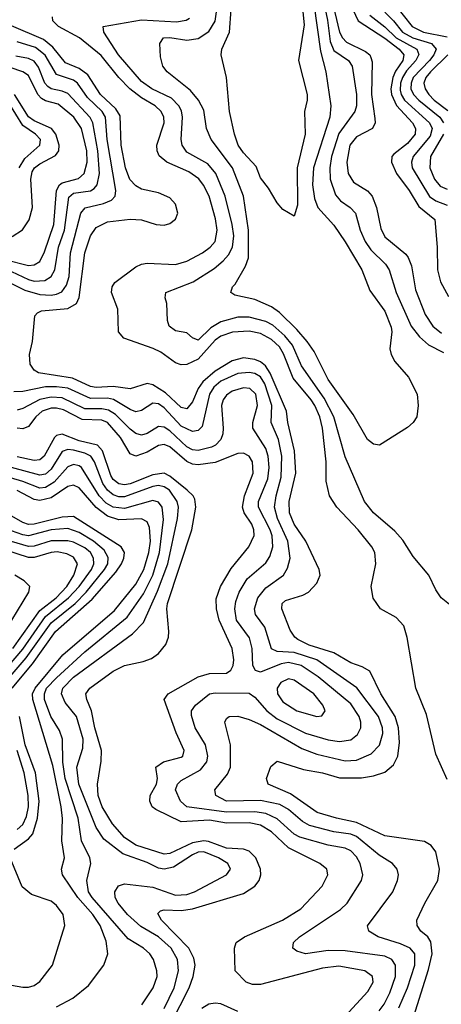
# Model space of a CAD drawing. Header units: inches. Extents: x 501365 to 657855, y 482276 to 547543.
# Tile 556 of 656: x 586939 to 588430, y 511052 to 514534. Entities that reach past the tile are written whole.
import ezdxf

# ---------------------------------------------------------------- set-up
doc = ezdxf.new("R2010")
doc.units = ezdxf.units.IN
doc.header["$MEASUREMENT"] = 0
doc.layers.add('A5581', color=7, linetype='Continuous')

msp = doc.modelspace()

# ---------------------------------------------------------------- linework, layer by layer
at = {"layer": 'A5581', "color": 5}
for points, elevation in [([(587994.3, 514690), (588027.2, 514532.8), (588037.3, 514457.3), (588050, 514425.7), (588101.8, 514390), (588114.5, 514370), (588130.1, 514270), (588129.6, 514230), (588123.6, 514210), (588068, 514132), (588041.8, 514050), (588035.7, 514010), (588036.6, 513970), (588055.4, 513915.4), (588073.3, 513893.3), (588107.3, 513870), (588126.3, 513850), (588142.6, 513790), (588161, 513750), (588180.5, 513720.5), (588232.1, 513670), (588245.4, 513650), (588270.6, 513570), (588323.4, 513450), (588352.3, 513412.3), (588384.6, 513384.6), (588437.1, 513357.2)], 2160), ([(588036.7, 514630), (588070.3, 514490.3), (588080.1, 514470), (588094.8, 514454.8), (588162, 514422), (588176.6, 514410), (588180.7, 514400.7), (588184.9, 514384.9), (588183.5, 514270), (588195, 514185), (588195.4, 514170), (588186.1, 514150), (588130, 514119.8), (588106.1, 514090), (588095.6, 514030), (588100.3, 513990), (588119.6, 513959.6), (588169.4, 513929.4), (588184.9, 513910), (588200.7, 513870), (588215.8, 513795.8), (588230, 513766.7), (588304.6, 513704.6), (588313, 513693), (588324.3, 513664.3), (588339, 513579), (588372.2, 513492.2), (588400.3, 513450), (588430, 513425.3)], 2180), ([(587979.1, 514590), (588002.6, 514422.6), (588021, 514350), (588039.4, 514230), (588035.5, 514190), (587977.5, 514010), (587973.9, 513950), (587981.8, 513901.8), (587993, 513870), (588050, 513807.7), (588090, 513748.8), (588148.6, 513650), (588177, 513577), (588230, 513503.9), (588253, 513447), (588255.3, 513430), (588247.8, 513370), (588252.6, 513350), (588265.8, 513325.7), (588314.3, 513270), (588344.9, 513210), (588347.7, 513170), (588343, 513130), (588330.7, 513110), (588310, 513092.3), (588211.1, 513028.9), (588190, 513032.8), (588168.9, 513050), (588117.7, 513137.7), (588030, 513261.6), (587980.2, 513360.2), (587956.1, 513396.1), (587918.7, 513438.7), (587858.2, 513498.2), (587830, 513519.2), (587770, 513544.3), (587700.1, 513560.1), (587685.6, 513570), (587691.3, 513590), (587701.2, 513598.8), (587738, 513662), (587747.8, 513692.2), (587748.1, 513790), (587729.9, 513910), (587691.9, 514010), (587615.7, 514110), (587599.4, 514150), (587590, 514214.5), (587571.6, 514250), (587543.4, 514283.4), (587461, 514350), (587445.8, 514370), (587437, 514403), (587434.6, 514450), (587447.6, 514470), (587470, 514471.1), (587530, 514461.8), (587570, 514468.4), (587607.4, 514492.6), (587630.6, 514529.4), (587635.9, 514570)], 2140), ([(587935.3, 514610), (587944.4, 514515.6), (587925.5, 514390), (587955, 514270), (587955.8, 514250), (587946.5, 514210), (587948.2, 514130), (587920.7, 514010), (587921.6, 513878.4), (587910, 513839.3), (587870, 513862.7), (587850, 513886), (587818.5, 513938.5), (587790, 513974.5), (587775, 514015), (587730, 514062.9), (587711.5, 514090), (587698.8, 514130), (587680.5, 514210), (587669.8, 514330), (587651.1, 514410), (587653.8, 514430), (587681.1, 514490), (587686.7, 514570)], 2120), ([(588201.7, 514590), (588260.7, 514530), (588292.7, 514490), (588329.3, 514470), (588395.4, 514450), (588411.7, 514430), (588403.7, 514410), (588388.4, 514390), (588330.7, 514330), (588323.1, 514310), (588322.6, 514290), (588331.5, 514270), (588350.6, 514250), (588424.1, 514190), (588437.3, 514170)], 2260), ([(588263.4, 514590), (588326.3, 514510), (588366.7, 514490), (588450, 514473.2)], 2280), ([(588450, 511847.3), (588410, 511937), (588377.1, 512077.1), (588339.5, 512170), (588309, 512349), (588296.9, 512390), (588270, 512420.5), (588215.1, 512450), (588188.8, 512488.8), (588181.8, 512530), (588198.3, 512610), (588194.5, 512650), (588183.6, 512670), (588135.9, 512730), (588059.9, 512810), (588034.8, 512850), (588022.2, 512902.2), (588023, 512970), (588009.9, 513090.1), (588000, 513130), (587983.2, 513170), (587970, 513189.6), (587906.6, 513266.6), (587872.2, 513352.2), (587857.5, 513377.5), (587830, 513403.5), (587790, 513424), (587750, 513433), (587691.1, 513428.9), (587650, 513415.2), (587630, 513401.2), (587570, 513333.7), (587530, 513314.9), (587510, 513313.4), (587490, 513320.4), (587437.9, 513357.9), (587411.2, 513371.2), (587307.8, 513407.8), (587289, 513430), (587285.8, 513510), (587263.9, 513570), (587266, 513590), (587275.1, 513604.9), (587350, 513660.1), (587370, 513670.1), (587390, 513672.8), (587490, 513668.1), (587530, 513679.9), (587585.5, 513710), (587612.9, 513730), (587630.3, 513750), (587637.5, 513790), (587631.3, 513830), (587609.1, 513910), (587589.5, 513949.5), (587572, 513972), (587536.8, 513996.8), (587459.9, 514030), (587432.9, 514052.9), (587425.3, 514070), (587424.1, 514090), (587450.3, 514170), (587449.1, 514190), (587439.9, 514210), (587418.2, 514230), (587370, 514258.4), (587328.2, 514290), (587290, 514329.6), (587227.5, 514407.5), (587150.2, 514470.2), (587076.3, 514510), (587056.2, 514530), (587055.4, 514544.6)], 2180), ([(588117.1, 514570), (588135.5, 514530), (588230, 514468.7), (588281.1, 514430), (588296.7, 514410), (588293.3, 514390), (588267.7, 514352.3), (588258.2, 514330), (588251.3, 514290), (588253.3, 514270), (588271.3, 514231.3), (588327.6, 514170), (588338.8, 514150), (588337.8, 514130), (588310, 514096.5), (588261.8, 514058.2), (588255, 514050), (588254.2, 514030), (588271.3, 513990), (588315.8, 513930), (588350, 513873.7), (588407.2, 513827.2), (588415.4, 513730), (588416.3, 513650), (588427.3, 513607.3), (588454.9, 513554.9)], 2220), ([(588177.2, 514550), (588230, 514508.6), (588270, 514470), (588343.5, 514430), (588350.7, 514410.7), (588340.2, 514390), (588306.9, 514353.1), (588292.9, 514330), (588285.7, 514310), (588284.5, 514284.5), (588287.3, 514270), (588299.2, 514250), (588388.5, 514170), (588397.9, 514150), (588390, 514122.6), (588330.7, 514050), (588324.5, 514030), (588327.3, 514010), (588388.5, 513908.5), (588410, 513893.9), (588450, 513878.3)], 2240), ([(588332.7, 511010), (588385, 511175), (588397.7, 511230), (588393, 511273), (588382.6, 511290), (588357.5, 511310), (588344.5, 511330), (588343.7, 511350), (588371.8, 511410), (588417.9, 511490), (588423.1, 511530), (588410, 511590.8), (588393.4, 511613.4), (588370, 511627.5), (588230, 511647.5), (588130, 511695.2), (588059.3, 511710), (587990.7, 511730.7), (587896.1, 511796.1), (587818, 511830), (587812, 511850), (587827.1, 511892.9), (587850, 511911.9), (587942.4, 511882.4), (588010, 511870.4), (588070, 511853.3), (588147.3, 511852.7), (588190, 511859.7), (588230, 511873.3), (588261.3, 511898.7), (588275.6, 511930), (588282.2, 511977.8), (588278.7, 512030), (588266.4, 512070), (588216, 512150), (588177.5, 512230), (588150, 512245.9), (588110, 512259.5), (588050, 512295.5), (587962.1, 512322.1), (587922.5, 512342.5), (587912.2, 512350), (587895.6, 512375.6), (587866.2, 512450), (587867.1, 512470), (587879.4, 512480.6), (587940.7, 512499.3), (587960.8, 512510), (587990, 512541.3), (588001.4, 512570), (587997.5, 512590), (587950.3, 512690), (587909.4, 512750), (587892.8, 512790), (587892, 512830), (587915.2, 512930), (587911.3, 513010), (587887.6, 513110), (587882.6, 513150), (587824.5, 513284.5), (587807.7, 513310), (587790, 513324.5), (587770, 513332.7), (587730, 513338.2), (587690, 513328.3), (587630, 513291.4), (587586.4, 513253.6), (587570.5, 513230), (587550, 513182.7), (587530, 513158.3), (587510, 513162.6), (587454.5, 513214.5), (587410, 513243.3), (587390, 513247.3), (587330, 513228.4), (587270, 513237.2), (587210, 513233.2), (587190, 513237.5), (587126, 513266), (587005.6, 513285.6), (586990, 513294.4), (586976.1, 513316.1), (586973.8, 513350), (586984.2, 513395.8), (586993.3, 513486.7), (587002.4, 513497.6), (587015.9, 513504.1), (587110, 513512.6), (587139.7, 513530), (587150, 513552), (587170, 513710.2), (587190, 513769.4), (587210, 513799.2), (587250, 513819.1), (587330, 513829), (587370, 513826.8), (587422, 513810), (587450, 513807.7), (587470, 513813.7), (587490, 513828.9), (587498.2, 513850), (587490, 513882.3), (587470, 513904.2), (587430, 513921.9), (587370, 513935.4), (587350, 513946.3), (587328.9, 513968.9), (587313.2, 514010), (587297.6, 514090), (587294, 514194), (587279.2, 514219.2), (587224.9, 514270), (587179.6, 514339.6), (587150, 514361.7), (587101.6, 514381.6), (587056.6, 514436.6), (587023.7, 514463.7), (586910, 514513.2)], 2220), ([(588470, 512456), (588429.6, 512490), (588410, 512517.2), (588385.3, 512570), (588330, 512635.4), (588293.4, 512693.4), (588265, 512725), (588190, 512790.7), (588158.1, 512830), (588090, 512988.6), (588049.7, 513130), (588015.3, 513195.3), (587935.6, 513310), (587903.7, 513383.7), (587876.7, 513416.7), (587833.6, 513453.6), (587810, 513467.1), (587750, 513481.8), (587710, 513481.8), (587650, 513465.3), (587615.5, 513444.5), (587570, 513401.3), (587550, 513409), (587530, 513427.1), (587490, 513434.4), (587468.1, 513450), (587461.8, 513470), (587459.8, 513530), (587453.6, 513550), (587456.3, 513570), (587553.1, 513606.9), (587626.2, 513653.8), (587659, 513681), (587677.5, 513702.5), (587692, 513730), (587696.8, 513770), (587690.4, 513810.4), (587665.4, 513910), (587632.1, 513990), (587604.2, 514024.2), (587530, 514066.2), (587513.3, 514090), (587510.6, 514110.6), (587515, 514190), (587511.4, 514211.4), (587502.3, 514230), (587476.4, 514256.4), (587406.7, 514290), (587370, 514316.3), (587288.5, 514410), (587237.3, 514490), (587234, 514510), (587370, 514534.4), (587493.4, 514526.6), (587527.7, 514532.3), (587539.9, 514540.1)], 2160), ([(586910, 513601), (586957.8, 513577.8), (587010, 513562.9), (587050, 513560.5), (587070, 513563.6), (587087.7, 513572.3), (587104.3, 513595.7), (587114.4, 513625.6), (587118.9, 513710), (587155.6, 513850), (587171.2, 513868.8), (587235.9, 513884.1), (587264, 513896), (587276.9, 513910), (587279.2, 513930), (587248.7, 514110), (587242.6, 514190), (587230.5, 514210), (587178.9, 514258.9), (587143.9, 514310), (587130, 514320.8), (587070, 514340.1), (587029.4, 514409.4), (586995.4, 514435.4), (586930, 514456.2)], 2240), ([(586910, 513644.1), (586970, 513614.9), (586990.2, 513609.8), (587027.6, 513612.4), (587050, 513625.7), (587063.6, 513650), (587076.7, 513730), (587097.3, 513790), (587113.3, 513906.7), (587130, 513920.5), (587190, 513928.5), (587202.5, 513937.4), (587212.7, 513950), (587221.2, 513990), (587215.2, 514070), (587197.9, 514170), (587188.7, 514188.7), (587110, 514272.7), (587090, 514281.6), (587050, 514289.5), (587038.5, 514298.5), (587028.5, 514310), (587006.3, 514366.3), (586990, 514387.9), (586970, 514397), (586925.4, 514405.4)], 2260), ([(588452.9, 514410), (588391.7, 514350), (588375.4, 514330), (588368.4, 514310), (588372.4, 514290), (588385.4, 514270), (588404.3, 514250), (588453.3, 514213.3)], 2280), ([(586886.2, 513686.2), (586970, 513665.4), (586990, 513666.8), (587010, 513679.4), (587026.9, 513713.1), (587059.6, 513810), (587069.4, 513930.6), (587080.4, 513950), (587090, 513957.5), (587146.9, 513973.1), (587166.8, 513990), (587177.8, 514030), (587177.2, 514070), (587157.9, 514150), (587130.8, 514190), (587075.7, 514235.7), (587030, 514247.6), (587016.1, 514256.1), (587003.4, 514270), (586970, 514336.6), (586950.5, 514350.5), (586905.5, 514365.5)], 2280), ([(586913, 513767), (586949.4, 513790.6), (586973.3, 513826.7), (586984.6, 513870), (586979, 513970), (586983.9, 513996.1), (586991.4, 514010), (587010, 514024.9), (587066.4, 514053.6), (587077.6, 514070), (587079.4, 514090), (587066.7, 514130), (587052.2, 514150), (586990, 514177.1), (586970.5, 514190.5), (586920.7, 514270)], 2320), ([(586937.4, 514010), (586957, 514043), (587010.4, 514090), (587012.8, 514110), (586995.3, 514130), (586950, 514160.5), (586900.5, 514240.5)], 2340), ([(588437, 514130), (588391.5, 514050), (588389.2, 514010), (588405.1, 513970), (588426.1, 513946.1), (588450, 513934.9)], 2260), ([(588280.1, 511039.9), (588310.2, 511110), (588335.6, 511190), (588336.6, 511230), (588319.9, 511250), (588285.4, 511265.4), (588206.9, 511290), (588173.5, 511310), (588168.9, 511328.9), (588257.9, 511450), (588274.9, 511490), (588278.3, 511510), (588274.2, 511530), (588256.8, 511550), (588210, 511579.2), (588130, 511645.2), (588110, 511653.1), (588050, 511662), (587964.1, 511684.1), (587938.8, 511698.8), (587890, 511740.7), (587858.4, 511758.4), (587790, 511773.1), (587670, 511770), (587632.3, 511790), (587629.1, 511810.9), (587674.4, 511865.6), (587684.1, 511890), (587685, 511970), (587665, 512050), (587670, 512062.4), (587679.5, 512070), (587710, 512070.6), (587750, 512059.4), (587790, 512041.3), (587936.9, 511956.9), (587990, 511936.8), (588090, 511913.3), (588130, 511914.8), (588181.9, 511938.1), (588211.6, 511968.4), (588222.7, 512010), (588221.7, 512030), (588208.3, 512070), (588131.7, 512171.7), (587989.4, 512270), (587910, 512295.6), (587850, 512300.1), (587830, 512309.4), (587805.5, 512385.5), (587773.1, 512430), (587769, 512450), (587781.5, 512490), (587810, 512525.1), (587871.6, 512570), (587886.1, 512593.9), (587894.9, 512630), (587887.1, 512690), (587850.2, 512770), (587839.7, 512810), (587845.4, 512850), (587864.2, 512915.8), (587866, 512990), (587853.8, 513050), (587828.1, 513110), (587830.4, 513170), (587806.2, 513246.2), (587790, 513270.8), (587770, 513282.9), (587750, 513287), (587710, 513282.4), (587650, 513255.3), (587625.6, 513234.4), (587610.6, 513210), (587584.4, 513095.6), (587570, 513080.9), (587550, 513077.7), (587510, 513096.9), (587450, 513161.5), (587430, 513175.3), (587410, 513177.5), (587370, 513151.8), (587350, 513147.9), (587330, 513155.4), (587271.4, 513191.4), (587250, 513195.3), (587190, 513194.2), (587110, 513230.7), (587070, 513236.3), (587030, 513235.3), (586950, 513219.8), (586918.3, 513218.3)], 2240), ([(588210, 511028.8), (588227.3, 511052.7), (588247.6, 511092.4), (588267.7, 511150), (588268.3, 511190), (588255.4, 511210), (588230, 511221.6), (588090, 511240.9), (588030, 511241.9), (587950, 511230.6), (587919.3, 511239.3), (587905.1, 511250), (587907.6, 511270), (587927.9, 511290), (588073, 511387), (588096.9, 511410), (588148.2, 511490), (588152.6, 511510), (588143.4, 511550), (588130, 511573.9), (588110, 511594.2), (588090, 511603.7), (588030, 511614.1), (587930, 511642.6), (587910, 511653.9), (587850, 511708.1), (587810, 511726.7), (587770, 511733.1), (587670, 511731.9), (587530, 511749.9), (587507.9, 511770), (587490.5, 511810), (587496.9, 511830), (587510, 511843.9), (587578.5, 511881.5), (587600.5, 511910), (587604.4, 511930), (587596.3, 511970), (587559.9, 512030), (587546.3, 512073.7), (587547.1, 512090), (587561, 512110), (587610.3, 512149.7), (587630, 512153.9), (587750, 512152), (587770, 512138.4), (587812.8, 512090), (587850, 512062.1), (587950, 512011.3), (588030, 511987.5), (588070, 511981.9), (588110, 511987.8), (588134, 512006), (588145, 512030), (588145.1, 512050), (588138.8, 512070), (588110, 512114), (587994, 512210), (587933.8, 512250), (587890, 512260.7), (587863.9, 512256.1), (587790, 512226.7), (587772.5, 512232.5), (587763, 512250), (587761.4, 512310), (587751.5, 512348.5), (587706.2, 512410), (587700.2, 512450), (587703.6, 512476.4), (587715, 512510), (587743.8, 512556.2), (587810, 512613.2), (587824, 512636), (587833.6, 512670), (587831.4, 512708.6), (587825, 512730), (587783.2, 512810), (587783.1, 512830), (587816.5, 512910), (587821.5, 512950), (587817.9, 512990), (587810, 513018.1), (587763.4, 513090), (587764, 513110), (587780.5, 513170), (587774.5, 513210), (587752.6, 513230), (587730, 513232.3), (587690, 513219.9), (587670, 513206), (587658.7, 513190), (587652.7, 513170), (587658.9, 513090), (587657.7, 513070), (587650.1, 513050), (587631.7, 513030), (587617.3, 513022.7), (587570, 513010.8), (587550, 513013.4), (587530, 513023.8), (587470, 513079.8), (587450, 513092.7), (587430, 513095.6), (587390, 513071.1), (587370, 513064.3), (587350, 513070.3), (587330, 513085.6), (587278.4, 513138.4), (587253.6, 513153.6), (587230, 513157.9), (587170, 513158), (587090, 513196.4), (587050, 513198.9), (587010, 513191.4), (586950, 513159.1), (586930, 513153.6)], 2260), ([(588090.2, 511009.8), (588170, 511096.6), (588188.6, 511130), (588186.8, 511150), (588159.7, 511170), (588067.1, 511187.1), (588010, 511179.5), (587790, 511122.1), (587761.8, 511121.8), (587739.7, 511130), (587701.2, 511170), (587698.9, 511250), (587704.8, 511270), (587733.5, 511290), (587868.2, 511350), (587933.7, 511390), (588009.1, 511470), (588028.2, 511510), (588024.5, 511530), (587999.8, 511550), (587890, 511605.4), (587830, 511662.4), (587790, 511684.9), (587750, 511693.5), (587670, 511692.9), (587610, 511703.2), (587510, 511697.6), (587420.6, 511740.6), (587407.2, 511750), (587399.1, 511770), (587401.1, 511790), (587422.4, 511830), (587426.9, 511850), (587420.7, 511890), (587448.2, 511910), (587510, 511926), (587515.7, 511930), (587521.1, 511950), (587492.5, 512012.5), (587450, 512130.2), (587464.1, 512150), (587570, 512210.4), (587610, 512222), (587670, 512223.3), (587686, 512234), (587694.2, 512250), (587696.7, 512270), (587690.7, 512310), (587644.6, 512410), (587635.5, 512450), (587634.1, 512485.9), (587649.5, 512530), (587686.6, 512593.4), (587749.9, 512670.1), (587768, 512710), (587767.4, 512730), (587759.7, 512750), (587732.9, 512790), (587727, 512810), (587733.7, 512850), (587764.7, 512930), (587762, 512970), (587750, 512991), (587730, 513001.2), (587710, 512999.7), (587630, 512968.6), (587570, 512959.7), (587550, 512962), (587530, 512971.2), (587470, 513023.6), (587450, 513032), (587430, 513028.5), (587390, 513004.2), (587350, 512990.6), (587330, 512999), (587296, 513056), (587249.3, 513109.3), (587230, 513118.2), (587160.1, 513120.1), (587094.6, 513154.6), (587070, 513160.6), (587050, 513160.2), (587019.2, 513150), (586996.1, 513130), (586970, 513096), (586950, 513087.4), (586930, 513089.4)], 2280), ([(587474.5, 510985.5), (587538.4, 511110), (587553.1, 511150), (587560.1, 511190), (587555.3, 511215.3), (587537.8, 511250), (587440.5, 511350), (587427.3, 511372.7), (587437.5, 511382.5), (587450, 511385.5), (587510, 511383.3), (587550, 511389.5), (587730, 511444.1), (587770, 511469.6), (587786.3, 511490), (587791.6, 511510), (587790.7, 511530), (587774.5, 511570), (587750, 511593.9), (587730, 511600.5), (587670, 511604.2), (587607.3, 511627.3), (587590, 511630.3), (587550, 511623.4), (587470, 511585.1), (587450, 511583.3), (587350, 511615.1), (587310, 511642.2), (587267.8, 511690), (587230.8, 511750), (587216.6, 511790), (587213.8, 511830), (587227.8, 511912.2), (587228.9, 511950), (587205.1, 512030), (587193.6, 512090), (587176.4, 512130), (587173.2, 512150), (587187.5, 512170), (587270, 512230.1), (587310, 512250.1), (587375.8, 512264.2), (587404.8, 512275.2), (587430, 512292.9), (587455.6, 512324.4), (587464.9, 512350), (587466.3, 512370), (587459.6, 512450), (587462.2, 512470), (587547.9, 512730), (587562.5, 512810), (587558.4, 512838.4), (587552.4, 512850), (587531.3, 512870), (587470, 512920.3), (587450, 512930), (587410, 512925), (587330, 512893.2), (587310, 512889.5), (587290, 512892.6), (587270, 512908), (587261.6, 512921.6), (587232.4, 513010), (587214.2, 513030), (587150, 513044.8), (587090, 513068.3), (587070, 513064.2), (587062.9, 513057.1), (587025.8, 512990), (587010, 512977.6), (586990, 512975.5), (586930, 512987.7)], 2320), ([(587450, 511037), (587485.6, 511110), (587501.2, 511170), (587496.8, 511210), (587474.8, 511250), (587430, 511290.2), (587367.1, 511327.1), (587320.8, 511370), (587287.3, 511410), (587276.8, 511430), (587275.9, 511450), (587288.9, 511471.1), (587310, 511477.8), (587410, 511465.7), (587490, 511437.7), (587530, 511440.2), (587557, 511450), (587669.8, 511510), (587684.5, 511530), (587675.2, 511550), (587642.2, 511570), (587590, 511591), (587570, 511589.4), (587550, 511580.9), (587483.5, 511536.5), (587450, 511530.2), (587430, 511533.5), (587390, 511553.1), (587303.7, 511583.7), (587236.4, 511636.4), (587210, 511677), (587148.3, 511830), (587140.8, 511890), (587162.2, 511957.8), (587163.4, 511990), (587140.3, 512070), (587099.6, 512119.5), (587087.5, 512150), (587092.2, 512170), (587130, 512209.4), (587338.3, 512361.7), (587377.2, 512402.8), (587426.8, 512513.2), (587463, 512610), (587497.1, 512770), (587500.4, 512810), (587496.1, 512830), (587468.4, 512870), (587450, 512882.4), (587430, 512886.6), (587410, 512883.6), (587310, 512846.5), (587290, 512846.2), (587270, 512853.4), (587250, 512870.2), (587233.5, 512893.5), (587203.9, 512970), (587191.1, 512990), (587170, 513001.3), (587130, 513011.7), (587110, 513013.6), (587090, 513006.7), (587050, 512944.8), (587030, 512927.1), (587010, 512923.5), (586910, 512950.4)], 2340), ([(587370.5, 511050), (587410.9, 511110), (587424.9, 511150), (587423.9, 511170), (587412.4, 511210), (587399.9, 511230), (587377, 511250), (587323, 511283), (587195.3, 511430), (587182.9, 511450), (587176.4, 511490), (587191, 511550), (587187.8, 511570), (587158, 511630), (587146.2, 511710), (587099.8, 511850), (587091.4, 511908.6), (587090.8, 511990), (587079.7, 512019.7), (587048.9, 512070), (587027.3, 512130), (587026.5, 512150), (587034.5, 512170), (587070, 512207), (587170, 512298.1), (587318.9, 512421.1), (587376.6, 512503.4), (587410, 512570), (587433.3, 512650), (587447.1, 512767.1), (587442.4, 512810), (587430, 512828.3), (587410, 512833.9), (587310, 512805.6), (587269.7, 512809.7), (587244.9, 512824.9), (587220.3, 512850), (587158.1, 512950), (587150, 512956.6), (587130, 512960.6), (587110, 512953.3), (587061.6, 512898.4), (587030, 512879.2), (587010, 512877.6), (586950, 512900.5), (586830, 512936.5)], 2360), ([(587070, 511042.6), (587126.7, 511073.3), (587182.2, 511117.8), (587236.2, 511190), (587250.9, 511230), (587245.3, 511274.7), (587223.8, 511330), (587197.5, 511370), (587144.5, 511430), (587090.7, 511510), (587087.1, 511530), (587097.3, 511570), (587088.7, 511630), (587090.5, 511709.5), (587086.3, 511750), (587056.2, 511896.2), (586985.6, 512130), (586984.8, 512150), (586994.4, 512170), (587092.1, 512287.9), (587275, 512445), (587350, 512537.9), (587378.2, 512590), (587395.5, 512650), (587401.4, 512690), (587398, 512738), (587390, 512758.5), (587370, 512768.8), (587290, 512765.2), (587250, 512778.3), (587210, 512809.2), (587150, 512878.4), (587130, 512887.6), (587110, 512882.7), (587050, 512842.6), (587010, 512833.2), (586990, 512837.5), (586930, 512868.8)], 2380), ([(586912.2, 512170), (586984.1, 512255.9), (587065.8, 512370), (587195.6, 512484.4), (587279.7, 512580.3), (587299, 512610), (587307.4, 512630), (587309.5, 512650), (587297.5, 512670), (587130, 512777.1), (587090, 512775.2), (586990, 512750), (586970, 512749.3), (586950, 512755.8), (586902.9, 512782.9)], 2420), ([(586870.4, 512169.6), (586962.6, 512277.4), (587050, 512400.6), (587135, 512470), (587174.7, 512510), (587239.4, 512590), (587250.6, 512610), (587252, 512632), (587237.9, 512657.9), (587199.9, 512690), (587150, 512720.9), (587110, 512734.3), (587050, 512730.5), (586970, 512709.2), (586950, 512712), (586870, 512741.1)], 2440), ([(586896.2, 512243.8), (586950, 512307.8), (587030, 512423.1), (587112.2, 512490), (587149.7, 512530), (587192.6, 512590), (587201, 512610), (587200.3, 512630), (587189.3, 512650), (587170, 512666.3), (587130, 512686.3), (587110, 512691.2), (587050, 512691.5), (586990, 512672.7), (586970, 512671.3), (586890, 512694.5)], 2460), ([(586914.9, 512310), (587010, 512445.2), (587068.2, 512490), (587105.5, 512530), (587130.5, 512570), (587144, 512610), (587130, 512633.9), (587105.4, 512645.4), (587071.6, 512651.6), (587050, 512650), (586990, 512632.2), (586970, 512632.3), (586890, 512658.1)], 2480), ([(586912, 512410), (586972.1, 512510), (586975.3, 512530), (586955.2, 512550), (586921.9, 512570)], 2520), ([(586919.3, 511600.7), (586970, 511636.5), (586985.3, 511654.7), (587002.8, 511710), (587008.5, 511770), (586995.6, 511870), (586958.5, 511970), (586938.4, 512070)], 2420), ([(586930, 511669.8), (586950, 511688.2), (586963.4, 511716.6), (586970.7, 511750), (586969.8, 511790), (586955.7, 511870), (586930.8, 511950)], 2440), ([(586890, 511123.4), (586950, 511112.1), (586970, 511112.7), (586990, 511118.9), (587010, 511132.4), (587055.8, 511190), (587098.5, 511330), (587092.8, 511370), (587070, 511401.2), (587050, 511416.6), (586980.8, 511440.7), (586947.7, 511467.7), (586906.1, 511570)], 2420), ([(587710, 511026.2), (587650, 511052.9), (587630, 511056.3), (587608, 511052), (587582.9, 511037.1)], 2320)]:
    msp.add_lwpolyline(points, dxfattribs=dict(at, elevation=elevation))
at = {"layer": 'A5581', "color": 5, "elevation": 2280}
msp.add_lwpolyline([(587890, 512202.9), (587862.3, 512190), (587849.6, 512170), (587850.1, 512150), (587870, 512122.1), (587918.8, 512090), (587990, 512069.2), (588007.4, 512072.6), (588018.6, 512090), (588011.5, 512110), (587979.4, 512150), (587910, 512198.3)], close=True, dxfattribs=at)

doc.saveas('drawing.dxf')
